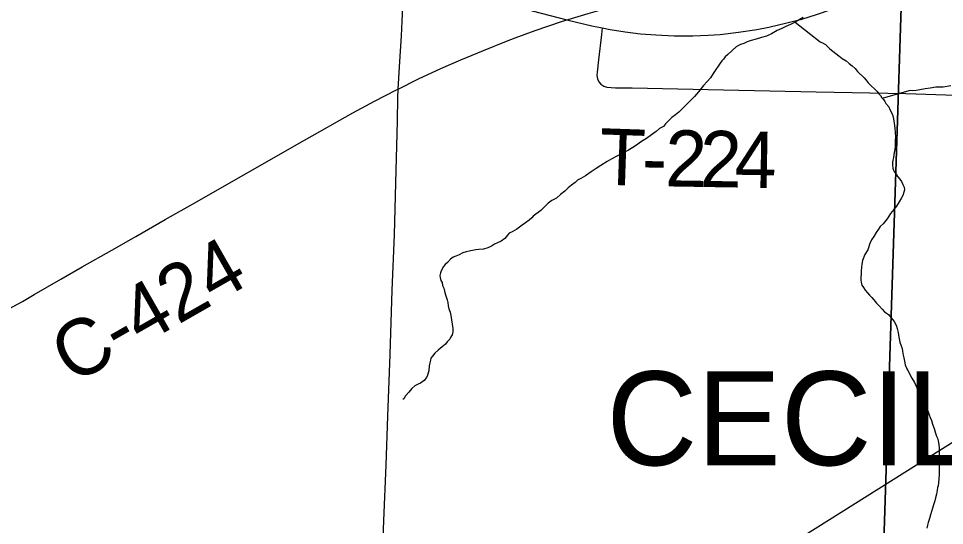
# Model space of a CAD drawing. Extents: x 2.4 to 73.1, y 4.5 to 25.6.
# Drawn here: x 42.0937 to 42.5607, y 20.6552 to 20.9109 of the extents above; entities that cross this region are included whole.
import ezdxf

# ---------------------------------------------------------------- set-up
doc = ezdxf.new("R2010")
doc.units = 0
for name, color, linetype in [('GM_X_City_Street', 7, 'Continuous'), ('GM_X_Corporation_Text', 7, 'Continuous'), ('GM_X_County_Road', 7, 'Continuous'), ('GM_X_County_Road_Text', 7, 'Continuous'), ('GM_X_Minor_River', 7, 'Continuous'), ('GM_X_Rail_Line', 7, 'Continuous'), ('GM_X_Section', 7, 'Continuous'), ('GM_X_Township_Road', 7, 'Continuous'), ('GM_X_Township_Road_Text', 7, 'Continuous')]:
    doc.layers.add(name, color=color, linetype=linetype)

msp = doc.modelspace()

# ---------------------------------------------------------------- linework, layer by layer
at = {"layer": 'GM_X_City_Street'}
msp.add_lwpolyline([(42.27726, 20.64012), (42.27798, 20.65763), (42.27913, 20.68553), (42.28004, 20.71034), (42.28106, 20.74136), (42.28222, 20.77392), (42.2833, 20.80183), (42.28402, 20.82805), (42.28477, 20.85906), (42.28506, 20.87101), (42.28517, 20.87534)], dxfattribs=at)
at = {"layer": 'GM_X_County_Road'}
for points in [[(42.28517, 20.87534), (42.28603, 20.88924), (42.28678, 20.90217), (42.28721, 20.90952), (42.28797, 20.92687), (42.28888, 20.95328), (42.29057, 21.00456), (42.29164, 21.03563), (42.2929, 21.07291), (42.29427, 21.11487), (42.29653, 21.15522), (42.29854, 21.18625), (42.29857, 21.18682)], [(42.07287, 20.95232), (42.07564, 20.95255), (42.08961, 20.95341), (42.10204, 20.9539), (42.11759, 20.95421), (42.13159, 20.95409), (42.14713, 20.95367), (42.16111, 20.95292), (42.17817, 20.95172), (42.19056, 20.95055), (42.20754, 20.94845), (42.22446, 20.94594), (42.24132, 20.94303), (42.2581, 20.93968), (42.27176, 20.93664), (42.28683, 20.9328), (42.31386, 20.92559), (42.33635, 20.91943), (42.35279, 20.91478), (42.37084, 20.91012), (42.38293, 20.90728), (42.38806, 20.90622)], [(42.38806, 20.90622), (42.39204, 20.9054), (42.39969, 20.90414), (42.40739, 20.90322), (42.41512, 20.90261), (42.42442, 20.90223), (42.43372, 20.90219), (42.44147, 20.90244), (42.44765, 20.90289), (42.4569, 20.90394), (42.46609, 20.90536), (42.47219, 20.90651), (42.48124, 20.90864), (42.48873, 20.91065), (42.49615, 20.9129), (42.50349, 20.91541), (42.51073, 20.91818), (42.51785, 20.92123), (42.52486, 20.92456), (42.53452, 20.92952), (42.54676, 20.93627), (42.57377, 20.95164), (42.579, 20.9546)], [(42.28517, 20.87534), (42.29548, 20.88044), (42.30677, 20.88569), (42.31676, 20.89003), (42.32825, 20.89479), (42.3398, 20.89939), (42.34412, 20.9011), (42.35435, 20.90483), (42.36762, 20.90931), (42.38099, 20.91348), (42.39744, 20.91819), (42.40949, 20.92131), (42.42313, 20.9245), (42.43182, 20.9263)], [(42.09563, 20.76823), (42.10159, 20.77168), (42.11508, 20.7794), (42.12588, 20.78557), (42.14073, 20.79405), (42.15288, 20.80099), (42.16773, 20.80948), (42.18259, 20.81794), (42.20824, 20.83258), (42.23797, 20.84951), (42.26233, 20.86328), (42.27325, 20.86926), (42.28433, 20.87492), (42.28517, 20.87534)], [(42.02944, 20.73085), (42.08026, 20.75986), (42.09563, 20.76823)]]:
    msp.add_lwpolyline(points, dxfattribs=at)
at = {"layer": 'GM_X_Minor_River'}
for points in [[(42.48939, 20.91135), (42.48746, 20.91025), (42.48534, 20.90897), (42.48304, 20.90788), (42.48073, 20.90679), (42.47862, 20.90589), (42.47631, 20.9048), (42.47342, 20.90316), (42.47093, 20.90207), (42.46844, 20.90137), (42.46576, 20.90048), (42.46327, 20.89978), (42.46117, 20.89906), (42.45944, 20.89834), (42.45791, 20.89781), (42.45675, 20.89726), (42.4556, 20.89653), (42.45152, 20.89282), (42.45016, 20.89152), (42.44918, 20.8904), (42.4484, 20.88947), (42.44762, 20.88835), (42.44663, 20.88685), (42.44545, 20.88517), (42.44408, 20.88311), (42.4427, 20.88105), (42.44095, 20.87919), (42.43919, 20.87714), (42.43665, 20.87397), (42.43469, 20.87154), (42.43256, 20.8695), (42.43061, 20.86746), (42.42867, 20.8656), (42.42672, 20.86374), (42.42498, 20.86226), (42.42324, 20.86097), (42.42188, 20.85967), (42.4209, 20.85856), (42.41994, 20.85782), (42.41896, 20.85651), (42.41703, 20.85541), (42.41529, 20.85393), (42.41297, 20.85227), (42.41046, 20.85043), (42.40795, 20.84878), (42.40486, 20.84676), (42.40139, 20.84456), (42.39812, 20.84273), (42.39543, 20.84146), (42.39293, 20.84019), (42.39061, 20.83872), (42.38733, 20.8367), (42.38502, 20.83524), (42.38251, 20.83358), (42.37961, 20.83156), (42.3773, 20.83028), (42.37557, 20.82937), (42.37441, 20.82826), (42.37266, 20.82678), (42.37092, 20.82549), (42.36917, 20.82381), (42.36705, 20.82215), (42.3651, 20.8203), (42.3626, 20.81902), (42.36086, 20.81773), (42.35912, 20.81606), (42.35717, 20.81402), (42.3533, 20.81125), (42.35252, 20.81032), (42.35117, 20.80921), (42.34943, 20.80792), (42.34769, 20.80663), (42.34498, 20.8046)], [(42.48543, 20.90902), (42.49805, 20.89918), (42.49955, 20.89839), (42.50068, 20.8978), (42.50161, 20.89701), (42.50291, 20.89565), (42.50441, 20.89448), (42.5059, 20.89331), (42.5074, 20.89213), (42.50908, 20.89077), (42.51114, 20.88958), (42.51263, 20.88822), (42.51413, 20.88704), (42.51562, 20.88568), (42.51691, 20.88413), (42.52026, 20.88102), (42.52119, 20.87986), (42.5223, 20.8785), (42.52378, 20.87695), (42.52565, 20.8752), (42.52676, 20.87403), (42.5275, 20.87307), (42.52843, 20.8721), (42.52916, 20.87094), (42.5299, 20.86997), (42.53064, 20.86901), (42.53119, 20.86804), (42.53267, 20.8663), (42.53321, 20.86496), (42.53412, 20.86323), (42.53466, 20.86189), (42.53501, 20.86036), (42.53534, 20.85807), (42.53566, 20.8556), (42.5358, 20.85331), (42.53594, 20.85122), (42.53591, 20.84951), (42.53587, 20.8478), (42.53583, 20.84628), (42.53561, 20.84477), (42.53539, 20.84326), (42.53495, 20.8408), (42.53473, 20.83947), (42.53451, 20.83834), (42.53448, 20.83701), (42.53464, 20.83548), (42.535, 20.83434), (42.53554, 20.83337), (42.53647, 20.83221), (42.5372, 20.83106), (42.53813, 20.8299), (42.53905, 20.82874), (42.53978, 20.8272), (42.54032, 20.82586), (42.54048, 20.82452), (42.54026, 20.82339), (42.53965, 20.82169), (42.53905, 20.82038), (42.53787, 20.8185), (42.53649, 20.81626), (42.53512, 20.81458), (42.53355, 20.81252), (42.53178, 20.8099), (42.52983, 20.80729), (42.52828, 20.80599), (42.52749, 20.80468), (42.52631, 20.803), (42.52512, 20.80093), (42.52394, 20.79925), (42.52314, 20.79737), (42.52212, 20.79416), (42.52055, 20.79192), (42.51934, 20.78891), (42.5191, 20.78701), (42.51887, 20.78531), (42.51865, 20.7836), (42.51861, 20.78189), (42.51857, 20.78038), (42.51854, 20.77886), (42.51871, 20.7779), (42.51905, 20.77638), (42.51979, 20.77522), (42.52071, 20.77387), (42.52182, 20.77251), (42.52293, 20.77135), (42.52405, 20.77018), (42.52516, 20.76902), (42.52646, 20.76728), (42.52776, 20.76592), (42.52924, 20.76437), (42.53054, 20.76301), (42.53241, 20.76164), (42.53389, 20.7599), (42.53537, 20.75815), (42.53628, 20.75623), (42.53681, 20.75451), (42.53734, 20.7526), (42.53767, 20.75012)], [(42.52938, 20.87065), (42.54293, 20.87462), (42.54351, 20.8748), (42.54464, 20.87458), (42.54636, 20.87473), (42.54827, 20.87507), (42.55094, 20.87558), (42.55342, 20.8759), (42.55628, 20.87641), (42.56009, 20.87651), (42.5639, 20.87719)], [(42.34498, 20.8046), (42.34267, 20.80332), (42.34113, 20.8026), (42.34035, 20.80167), (42.33898, 20.79999), (42.33705, 20.79851), (42.33532, 20.79779), (42.33378, 20.79706), (42.33224, 20.79615), (42.33032, 20.79524), (42.32821, 20.79453), (42.32593, 20.79439), (42.32441, 20.79424), (42.32269, 20.79389), (42.32097, 20.79355), (42.31944, 20.79321), (42.31772, 20.79268), (42.31599, 20.79177), (42.31426, 20.79104), (42.31292, 20.7905), (42.31156, 20.78958), (42.31001, 20.78791), (42.30884, 20.7868), (42.30806, 20.78586), (42.30687, 20.78361), (42.30647, 20.78267), (42.30625, 20.78135), (42.30641, 20.7802), (42.30676, 20.77867), (42.30731, 20.77771), (42.30746, 20.77619), (42.30819, 20.77484), (42.30854, 20.77332), (42.30907, 20.7716), (42.3096, 20.77006), (42.30996, 20.76892), (42.31031, 20.76758), (42.31047, 20.76605), (42.31081, 20.76453), (42.31134, 20.76281), (42.31168, 20.76109), (42.31268, 20.75461), (42.31283, 20.75289), (42.31242, 20.75138), (42.31182, 20.75026), (42.31123, 20.74913), (42.30987, 20.74783), (42.30908, 20.74671), (42.30734, 20.74523), (42.3054, 20.74356), (42.30365, 20.74208), (42.30248, 20.74059), (42.3017, 20.73966), (42.30148, 20.73852), (42.30107, 20.7372), (42.30085, 20.73569), (42.3006, 20.73322), (42.29998, 20.73096), (42.29939, 20.72983), (42.29821, 20.72834), (42.29647, 20.72705), (42.29532, 20.7265), (42.29359, 20.72559), (42.29204, 20.7243), (42.29048, 20.72243), (42.28891, 20.72057), (42.28812, 20.71907), (42.28754, 20.7187)], [(42.53767, 20.75012), (42.53818, 20.74764), (42.5389, 20.74573), (42.53944, 20.74438), (42.5396, 20.74305), (42.53994, 20.74114), (42.54029, 20.73981), (42.54063, 20.73809), (42.54096, 20.73618), (42.54168, 20.73426), (42.54223, 20.7333), (42.54424, 20.72946), (42.54552, 20.72734), (42.54643, 20.72542), (42.54751, 20.72274), (42.54898, 20.7208), (42.54971, 20.71927), (42.55044, 20.71792), (42.55117, 20.71639), (42.55169, 20.71447), (42.55241, 20.71256), (42.55295, 20.71103), (42.55349, 20.70968), (42.55421, 20.70815), (42.55474, 20.70624), (42.55545, 20.70413), (42.55616, 20.70183), (42.5567, 20.7003), (42.55724, 20.69915), (42.55759, 20.69781), (42.55793, 20.6961), (42.55808, 20.69419), (42.55803, 20.69192), (42.55797, 20.68926), (42.55811, 20.68678), (42.55805, 20.68413), (42.55797, 20.6809), (42.55769, 20.67673), (42.55747, 20.67521), (42.55725, 20.67427), (42.55703, 20.67294), (42.55661, 20.67105), (42.55619, 20.66916), (42.55577, 20.66765), (42.55536, 20.66614), (42.55474, 20.66388), (42.55413, 20.66218), (42.55371, 20.66048), (42.5531, 20.65878), (42.55249, 20.65671), (42.55208, 20.65539), (42.55185, 20.65387)]]:
    msp.add_lwpolyline(points, dxfattribs=at)
at = {"layer": 'GM_X_Rail_Line'}
msp.add_lwpolyline([(42.33286, 20.46973), (42.34351, 20.50106), (42.3551, 20.52994), (42.3651, 20.55101), (42.37472, 20.56626), (42.39063, 20.58503), (42.41067, 20.60015), (42.44432, 20.62161), (42.80355, 20.84711), (42.99706, 20.96612), (43.02764, 20.98643), (43.05268, 21.00713), (43.07318, 21.03031), (43.09418, 21.05759), (43.1145, 21.08597), (43.18581, 21.19437), (43.27837, 21.33504), (43.35288, 21.45633), (43.40011, 21.52342), (43.42778, 21.56665), (43.46669, 21.63622)], dxfattribs=at)
at = {"layer": 'GM_X_Section'}
for points in [[(42.54599, 21.1341), (42.52955, 20.63169), (42.02448, 20.64742), (42.04233, 21.14544)], [(43.03309, 20.62339), (42.52955, 20.63169), (42.54599, 21.1341), (43.05029, 21.12615)]]:
    msp.add_lwpolyline(points, close=True, dxfattribs=at)
at = {"layer": 'GM_X_Township_Road'}
msp.add_lwpolyline([(42.38806, 20.90622), (42.38766, 20.90283), (42.38617, 20.89003), (42.3855, 20.88382), (42.38545, 20.88219), (42.38571, 20.88055), (42.38638, 20.879), (42.38747, 20.87773), (42.38887, 20.87681), (42.3904, 20.87623), (42.39483, 20.87593), (42.40313, 20.87594), (42.44931, 20.87498), (42.49598, 20.87386), (42.54115, 20.87306), (42.56638, 20.87217)], dxfattribs=at)

# ---------------------------------------------------------------- texts
at = {"layer": 'GM_X_Corporation_Text'}
msp.add_text('CECIL', height=0.047348, rotation=0, dxfattribs=at).set_placement((42.39024, 20.68556))
at = {"layer": 'GM_X_County_Road_Text'}
msp.add_text('C-424', height=0.028409, rotation=29.7445, dxfattribs=at).set_placement((42.12098, 20.72597))
at = {"layer": 'GM_X_Township_Road_Text'}
for s, rotation, p in [('T', 358.0368, (42.3862, 20.8272)), ('2', 359.0558, (42.41965, 20.82624)), ('2', 359.1031, (42.43718, 20.82595)), ('4', 359.108, (42.45468, 20.82568)), ('-', 358.9229, (42.40792, 20.82646))]:
    msp.add_text(s, height=0.02841, rotation=rotation, dxfattribs=at).set_placement(p)

doc.saveas('drawing.dxf')
